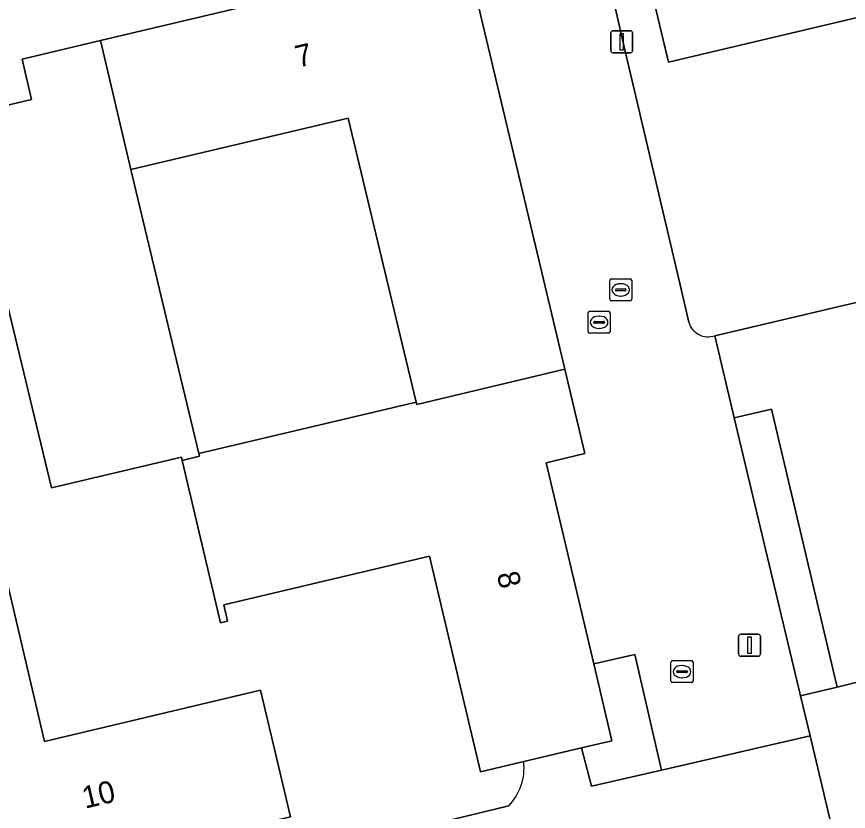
# Model space of a CAD drawing. Extents: x 157648 to 158502, y 379212 to 380938.
# Drawn here: x 158208.12 to 158245.9, y 380727.61 to 380763.73 of the extents above; entities that cross this region are included whole.
import ezdxf

# ---------------------------------------------------------------- set-up
doc = ezdxf.new("R2010")
doc.units = 0
for name, color, linetype in [('IMGEO_Erf', 7, 'Continuous'), ('IMGEO_Groenvoorziening', 7, 'Continuous'), ('IMGEO_Hek', 7, 'Continuous'), ('IMGEO_Kolk', 7, 'Continuous'), ('IMGEO_Lichtmast', 7, 'Continuous'), ('IMGEO_Pand', 7, 'Continuous'), ('IMGEO_Pand_nummerreeks', 7, 'Continuous'), ('IMGEO_Rijbaan_lokaal_open', 7, 'Continuous'), ('IMGEO_Rioolput', 7, 'Continuous')]:
    doc.layers.add(name, color=color, linetype=linetype)

msp = doc.modelspace()

# ---------------------------------------------------------------- linework, layer by layer
at = {"layer": 'IMGEO_Erf'}
for points in [[(158239.831, 380749.23), (158249.719, 380751.564), (158249.66, 380751.811), (158250.379, 380751.982), (158247.533, 380763.989), (158237.729, 380761.666), (158236.358, 380767.451), (158248.958, 380770.437), (158248.545, 380772.177), (158252.277, 380773.061), (158256.011, 380773.946), (158256.412, 380772.254), (158268.997, 380775.237), (158270.384, 380769.385), (158260.627, 380767.072), (158263.461, 380755.114), (158264.242, 380755.299), (158264.306, 380755.031), (158272.309, 380756.906), (158270.185, 380765.975), (158274.693, 380767.032), (158276.817, 380757.962)], [(158193.343, 380736.22), (158193.284, 380736.466), (158194.088, 380736.656), (158191.445, 380747.84), (158181.498, 380745.49), (158180.424, 380750), (158180.113, 380751.304), (158192.898, 380754.334), (158192.482, 380756.093), (158196.194, 380756.973), (158208.8, 380759.961), (158208.363, 380761.805), (158211.928, 380762.65), (158224.702, 380765.678), (158224.294, 380767.398), (158228.136, 380768.308), (158227.395, 380771.122), (158181.671, 380760.32)], [(158233.722, 380771.124), (158235.767, 380762.161), (158238.266, 380751.545), (158238.652, 380749.844)], [(158215.641, 380743.56), (158215.604, 380743.715), (158209.698, 380742.319), (158207.856, 380750), (158207.04, 380753.401), (158197.57, 380751.156), (158197.315, 380751.096), (158197.581, 380750), (158200.009, 380739.978), (158200.203, 380740.024), (158206.837, 380741.591), (158209.391, 380730.781), (158219.202, 380733.118), (158220.561, 380727.367), (158207.912, 380724.377), (158208.356, 380722.534), (158219.966, 380725.316), (158223.363, 380726.13), (158230.481, 380727.87)], [(158231.155, 380729.871), (158229.19, 380729.407), (158226.873, 380739.214), (158217.526, 380737.006), (158217.701, 380736.264), (158217.382, 380736.188), (158215.641, 380743.56)]]:
    msp.add_lwpolyline(points, dxfattribs=at)
for points in [[(158225.366, 380750), (158223.183, 380759.122), (158213.314, 380756.783), (158214.921, 380750), (158216.396, 380743.883), (158226.271, 380746.216)], [(158240.714, 380745.496), (158243.735, 380732.87), (158245.399, 380733.264), (158242.413, 380745.898)]]:
    msp.add_lwpolyline(points, close=True, dxfattribs=at)
for centre, radius, start, end in [((158239.535, 380750.1), 0.919, 196.1811, 288.7997), ((158228.674, 380729.593), 2.497, 316.3728, 6.3969)]:
    msp.add_arc(centre, radius, start, end, dxfattribs=at)
at = {"layer": 'IMGEO_Groenvoorziening'}
msp.add_lwpolyline([(158236.197, 380734.746), (158234.334, 380734.316), (158235.161, 380730.818), (158233.782, 380730.492), (158234.236, 380728.754), (158237.411, 380729.488)], close=True, dxfattribs=at)
at = {"layer": 'IMGEO_Hek'}
for points in [[(158238.266, 380751.545), (158235.767, 380762.161)], [(158223.363, 380726.13), (158230.481, 380727.87)]]:
    msp.add_lwpolyline(points, dxfattribs=at)
msp.add_arc((158228.674, 380729.593), 2.497, 316.3728, 6.3969, dxfattribs=at)
at = {"layer": 'IMGEO_Kolk'}
for p, q in [((158234.081, 380749.415), (158234.081, 380750.267)), ((158234.156, 380750.341), (158235.008, 380750.341)), ((158235.082, 380750.267), (158235.082, 380749.415)), ((158234.34, 380749.835), (158234.34, 380749.847)), ((158234.778, 380749.798), (158234.38, 380749.798)), ((158234.383, 380749.884), (158234.781, 380749.884)), ((158234.569, 380750.121), (158234.594, 380750.121)), ((158234.824, 380749.847), (158234.824, 380749.835)), ((158234.592, 380749.561), (158234.567, 380749.561)), ((158235.008, 380749.341), (158234.156, 380749.341)), ((158237.846, 380733.536), (158237.846, 380734.388)), ((158237.921, 380734.462), (158238.773, 380734.462)), ((158238.847, 380734.388), (158238.847, 380733.536)), ((158238.105, 380733.956), (158238.105, 380733.968)), ((158238.543, 380733.919), (158238.145, 380733.919)), ((158238.148, 380734.005), (158238.546, 380734.005)), ((158238.334, 380734.242), (158238.359, 380734.242)), ((158238.589, 380733.968), (158238.589, 380733.956)), ((158238.357, 380733.682), (158238.332, 380733.682)), ((158238.773, 380733.462), (158237.921, 380733.462))]:
    msp.add_line(p, q, dxfattribs=at)
for points in [[(158234.081, 380749.415), (158234.081, 380750.267)], [(158234.156, 380750.341), (158235.008, 380750.341)], [(158235.082, 380750.267), (158235.082, 380749.415)], [(158235.008, 380749.341), (158234.156, 380749.341)], [(158237.846, 380733.536), (158237.846, 380734.388)], [(158237.921, 380734.462), (158238.773, 380734.462)], [(158238.847, 380734.388), (158238.847, 380733.536)], [(158238.773, 380733.462), (158237.921, 380733.462)]]:
    msp.add_lwpolyline(points, dxfattribs=at)
for centre, radius, start, end in [((158234.158, 380750.265), 0.0765, 91.552, 178.448), ((158234.158, 380750.265), 0.0765, 91.552, 178.448), ((158235.006, 380750.265), 0.0765, 1.552, 88.448), ((158235.006, 380750.265), 0.0765, 1.552, 88.448), ((158234.38, 380749.844), 0.0403, 85.8775, 175.7526), ((158234.377, 380749.834), 0.0366, 178.938, 274.7102), ((158234.781, 380749.841), 0.043, 264.8664, 352.4533), ((158234.785, 380749.846), 0.0386, 1.7309, 96.639), ((158234.158, 380749.417), 0.0765, 181.552, 268.448), ((158234.158, 380749.417), 0.0765, 181.552, 268.448), ((158235.006, 380749.417), 0.0765, 271.552, 358.448), ((158235.006, 380749.417), 0.0765, 271.552, 358.448), ((158237.923, 380734.386), 0.0765, 91.552, 178.448), ((158237.923, 380734.386), 0.0765, 91.552, 178.448), ((158238.771, 380734.386), 0.0765, 1.552, 88.448), ((158238.771, 380734.386), 0.0765, 1.552, 88.448), ((158238.145, 380733.965), 0.0403, 85.8775, 175.7526), ((158238.142, 380733.955), 0.0366, 178.938, 274.7102), ((158238.546, 380733.962), 0.043, 264.8664, 352.4533), ((158238.55, 380733.967), 0.0386, 1.7309, 96.639), ((158237.923, 380733.538), 0.0765, 181.552, 268.448), ((158237.923, 380733.538), 0.0765, 181.552, 268.448), ((158238.771, 380733.538), 0.0765, 271.552, 358.448), ((158238.771, 380733.538), 0.0765, 271.552, 358.448)]:
    msp.add_arc(centre, radius, start, end, dxfattribs=at)
for centre, major_axis, ratio, start_param, end_param in [((158234.568, 380749.841), (-0.387, 0.002), 0.722429, 4.712389, 7.853982), ((158234.593, 380749.841), (-0.39, 0.002), 0.717154, 1.570796, 4.712389), ((158238.333, 380733.962), (-0.387, 0.002), 0.722429, 4.712389, 7.853982), ((158238.358, 380733.962), (-0.39, 0.002), 0.717154, 1.570796, 4.712389)]:
    msp.add_ellipse(centre, major_axis=major_axis, ratio=ratio, start_param=start_param, end_param=end_param, dxfattribs=at)
at = {"layer": 'IMGEO_Lichtmast'}
for p, q in [((158235.11, 380762.191), (158235.11, 380762.991)), ((158235.11, 380762.991), (158235.11, 380762.191)), ((158235.21, 380763.091), (158236, 380763.091)), ((158236, 380763.091), (158235.21, 380763.091)), ((158236.1, 380762.991), (158236.1, 380762.191)), ((158236.1, 380762.191), (158236.1, 380762.991)), ((158236, 380762.091), (158235.21, 380762.091)), ((158235.21, 380762.091), (158236, 380762.091)), ((158240.916, 380734.765), (158240.916, 380735.565)), ((158240.916, 380735.565), (158240.916, 380734.765)), ((158241.016, 380735.665), (158241.806, 380735.665)), ((158241.806, 380735.665), (158241.016, 380735.665)), ((158241.906, 380735.565), (158241.906, 380734.765)), ((158241.906, 380734.765), (158241.906, 380735.565)), ((158241.806, 380734.665), (158241.016, 380734.665)), ((158241.016, 380734.665), (158241.806, 380734.665))]:
    msp.add_line(p, q, dxfattribs=at)
for points in [[(158235.53, 380762.966), (158235.68, 380762.966), (158235.68, 380762.216), (158235.53, 380762.216), (158235.53, 380762.966)], [(158241.336, 380735.54), (158241.486, 380735.54), (158241.486, 380734.79), (158241.336, 380734.79), (158241.336, 380735.54)]]:
    msp.add_lwpolyline(points, dxfattribs=at)
for centre, start, end in [((158235.21, 380762.991), 90, 180), ((158235.21, 380762.991), 90, 180), ((158236, 380762.991), 0, 90), ((158236, 380762.991), 360, 90), ((158235.21, 380762.191), 180, 270), ((158235.21, 380762.191), 180, 270), ((158236, 380762.191), 270, 0), ((158236, 380762.191), 270, 0), ((158241.016, 380735.565), 90, 180), ((158241.016, 380735.565), 90, 180), ((158241.806, 380735.565), 0, 90), ((158241.806, 380735.565), 360, 90), ((158241.016, 380734.765), 180, 270), ((158241.016, 380734.765), 180, 270), ((158241.806, 380734.765), 270, 0), ((158241.806, 380734.765), 270, 0)]:
    msp.add_arc(centre, 0.1, start, end, dxfattribs=at)
at = {"layer": 'IMGEO_Pand'}
for points in [[(158256.966, 380753.286), (158252.277, 380773.061), (158248.545, 380772.177), (158248.958, 380770.437), (158236.358, 380767.451), (158237.729, 380761.666), (158247.533, 380763.989), (158250.379, 380751.982), (158249.66, 380751.811), (158249.719, 380751.564)], [(158211.928, 380762.65), (158213.314, 380756.783), (158223.183, 380759.122), (158225.366, 380750), (158226.271, 380746.216), (158226.297, 380746.105), (158233.019, 380747.709), (158228.136, 380768.308), (158224.294, 380767.398), (158224.702, 380765.678)], [(158211.928, 380762.65), (158208.363, 380761.805), (158208.8, 380759.961), (158196.194, 380756.973), (158197.57, 380751.156), (158207.04, 380753.401), (158207.856, 380750), (158209.698, 380742.319), (158215.604, 380743.715), (158215.641, 380743.56), (158216.428, 380743.751), (158216.396, 380743.883), (158214.921, 380750), (158213.314, 380756.783)], [(158251.165, 380734.711), (158248.902, 380744.286), (158258.559, 380746.568), (158257.745, 380750), (158256.966, 380753.286), (158249.719, 380751.564), (158239.831, 380749.23), (158240.714, 380745.496), (158242.413, 380745.898), (158245.399, 380733.264)], [(158215.641, 380743.56), (158217.382, 380736.188), (158217.701, 380736.264), (158217.526, 380737.006), (158226.873, 380739.214), (158229.19, 380729.407), (158231.155, 380729.871), (158233.782, 380730.492), (158235.161, 380730.818), (158234.334, 380734.316), (158232.821, 380740.714), (158232.173, 380743.455), (158233.929, 380743.872), (158233.019, 380747.709), (158226.297, 380746.105), (158226.271, 380746.216), (158216.396, 380743.883), (158216.428, 380743.751)], [(158200.203, 380740.024), (158200.692, 380737.958), (158202.41, 380730.678), (158204.649, 380721.641), (158208.356, 380722.534), (158207.912, 380724.377), (158220.561, 380727.367), (158219.202, 380733.118), (158209.391, 380730.781), (158206.837, 380741.591)], [(158258.765, 380736.507), (158251.165, 380734.711), (158245.399, 380733.264), (158243.735, 380732.87), (158244.166, 380731.05), (158247.603, 380716.527), (158253.285, 380717.87), (158253.462, 380717.912), (158251.15, 380727.697), (158260.334, 380729.868)]]:
    msp.add_lwpolyline(points, close=True, dxfattribs=at)
at = {"layer": 'IMGEO_Rijbaan_lokaal_open'}
for points in [[(158234.013, 380772.103), (158233.729, 380773.304), (158227.228, 380771.756), (158227.395, 380771.122), (158228.136, 380768.308), (158233.019, 380747.709), (158233.929, 380743.872), (158232.173, 380743.455), (158232.821, 380740.714), (158234.334, 380734.316), (158236.197, 380734.746), (158237.411, 380729.488), (158244.166, 380731.05), (158243.735, 380732.87), (158240.714, 380745.496)], [(158238.652, 380749.844), (158238.266, 380751.545), (158235.767, 380762.161), (158233.722, 380771.124)], [(158240.714, 380745.496), (158239.831, 380749.23)], [(158247.603, 380716.527), (158244.166, 380731.05), (158237.411, 380729.488), (158234.236, 380728.754), (158233.782, 380730.492), (158231.155, 380729.871)], [(158230.481, 380727.87), (158223.363, 380726.13), (158219.966, 380725.316), (158221.618, 380718.692), (158222.507, 380715.126), (158224.836, 380705.355), (158235.125, 380707.805), (158248.892, 380711.083), (158247.603, 380716.527)]]:
    msp.add_lwpolyline(points, dxfattribs=at)
for centre, radius, start, end in [((158239.535, 380750.1), 0.919, 196.1811, 288.7997), ((158228.674, 380729.593), 2.497, 316.3728, 6.3969)]:
    msp.add_arc(centre, radius, start, end, dxfattribs=at)
at = {"layer": 'IMGEO_Rioolput'}
for p, q in [((158235.061, 380750.889), (158235.061, 380751.741)), ((158235.136, 380751.815), (158235.988, 380751.815)), ((158236.062, 380751.741), (158236.062, 380750.889)), ((158235.32, 380751.309), (158235.32, 380751.321)), ((158235.758, 380751.272), (158235.36, 380751.272)), ((158235.363, 380751.358), (158235.761, 380751.358)), ((158235.549, 380751.595), (158235.574, 380751.595)), ((158235.804, 380751.321), (158235.804, 380751.309)), ((158235.572, 380751.035), (158235.547, 380751.035)), ((158235.988, 380750.815), (158235.136, 380750.815))]:
    msp.add_line(p, q, dxfattribs=at)
for points in [[(158235.061, 380750.889), (158235.061, 380751.741)], [(158235.136, 380751.815), (158235.988, 380751.815)], [(158236.062, 380751.741), (158236.062, 380750.889)], [(158235.988, 380750.815), (158235.136, 380750.815)]]:
    msp.add_lwpolyline(points, dxfattribs=at)
for centre, radius, start, end in [((158235.138, 380751.739), 0.0765, 91.552, 178.448), ((158235.138, 380751.739), 0.0765, 91.552, 178.448), ((158235.986, 380751.739), 0.0765, 1.552, 88.448), ((158235.986, 380751.739), 0.0765, 1.552, 88.448), ((158235.36, 380751.318), 0.0403, 85.8775, 175.7526), ((158235.357, 380751.308), 0.0366, 178.938, 274.7102), ((158235.761, 380751.315), 0.043, 264.8664, 352.4533), ((158235.765, 380751.32), 0.0386, 1.7309, 96.639), ((158235.138, 380750.891), 0.0765, 181.552, 268.448), ((158235.138, 380750.891), 0.0765, 181.552, 268.448), ((158235.986, 380750.891), 0.0765, 271.552, 358.448), ((158235.986, 380750.891), 0.0765, 271.552, 358.448)]:
    msp.add_arc(centre, radius, start, end, dxfattribs=at)
for centre, major_axis, ratio, start_param, end_param in [((158235.548, 380751.315), (-0.387, 0.002), 0.722429, 4.712389, 7.853982), ((158235.573, 380751.315), (-0.39, 0.002), 0.717154, 1.570796, 4.712389)]:
    msp.add_ellipse(centre, major_axis=major_axis, ratio=ratio, start_param=start_param, end_param=end_param, dxfattribs=at)

# ---------------------------------------------------------------- texts
at = {"layer": 'IMGEO_Pand_nummerreeks'}
for s, rotation, p in [('7', 13.3353, (158220.908, 380761.408)), ('8', 283.2922, (158229.925, 380738.396)), ('10', 13.2952, (158211.225, 380727.731))]:
    msp.add_text(s, height=1, rotation=rotation, dxfattribs=at).set_placement(p)

doc.saveas('drawing.dxf')
